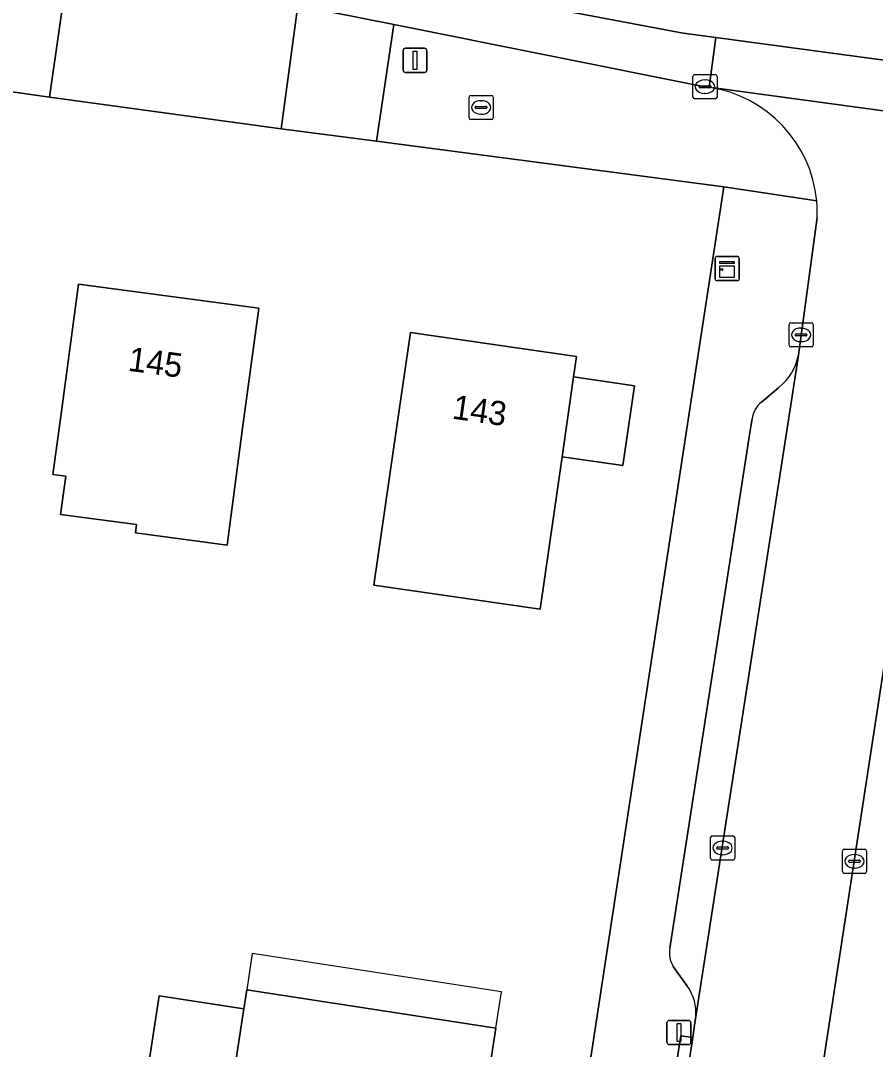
# Model space of a CAD drawing. Extents: x 161483 to 162250, y 379484 to 380833.
# Drawn here: x 162111.22 to 162146.57, y 380724.32 to 380766.86 of the extents above; entities that cross this region are included whole.
import ezdxf

# ---------------------------------------------------------------- set-up
doc = ezdxf.new("R2010")
doc.units = 0
for name, color, linetype in [('IMGEO_Brandkraan', 7, 'Continuous'), ('IMGEO_Erf', 7, 'Continuous'), ('IMGEO_Fietspad_gesloten', 7, 'Continuous'), ('IMGEO_Fietspad_open', 7, 'Continuous'), ('IMGEO_Kast', 7, 'Continuous'), ('IMGEO_Kolk', 7, 'Continuous'), ('IMGEO_Lichtmast', 7, 'Continuous'), ('IMGEO_Pand', 7, 'Continuous'), ('IMGEO_Pand_nummerreeks', 7, 'Continuous'), ('IMGEO_Pand_overbouw', 7, 'Continuous'), ('IMGEO_Parkeervlak_open', 7, 'Continuous'), ('IMGEO_Rijbaan_lokaal_gesloten', 7, 'Continuous'), ('IMGEO_Rijbaan_lokaal_open', 7, 'Continuous'), ('IMGEO_Voetpad_open', 7, 'Continuous')]:
    doc.layers.add(name, color=color, linetype=linetype)

msp = doc.modelspace()

# ---------------------------------------------------------------- linework, layer by layer
at = {"layer": 'IMGEO_Brandkraan'}
for p, q in [((162129.841, 380763.77), (162130.693, 380763.77)), ((162129.766, 380762.844), (162129.766, 380763.696)), ((162130.254, 380763.55), (162130.279, 380763.55)), ((162130.767, 380763.696), (162130.767, 380762.844)), ((162130.025, 380763.264), (162130.025, 380763.276)), ((162130.463, 380763.227), (162130.065, 380763.227)), ((162130.068, 380763.313), (162130.466, 380763.313)), ((162130.277, 380762.99), (162130.252, 380762.99)), ((162130.509, 380763.276), (162130.509, 380763.264)), ((162130.693, 380762.77), (162129.841, 380762.77))]:
    msp.add_line(p, q, dxfattribs=at)
for points in [[(162129.841, 380763.77), (162130.693, 380763.77)], [(162129.766, 380762.844), (162129.766, 380763.696)], [(162130.767, 380763.696), (162130.767, 380762.844)], [(162130.693, 380762.77), (162129.841, 380762.77)]]:
    msp.add_lwpolyline(points, dxfattribs=at)
for centre, radius, start, end in [((162129.843, 380763.694), 0.0765, 91.552, 178.448), ((162129.843, 380763.694), 0.0765, 91.552, 178.448), ((162130.691, 380763.694), 0.0765, 1.552, 88.448), ((162130.691, 380763.694), 0.0765, 1.552, 88.448), ((162130.065, 380763.273), 0.0403, 85.8775, 175.7526), ((162130.062, 380763.263), 0.0366, 178.938, 274.7102), ((162130.466, 380763.27), 0.043, 264.8664, 352.4533), ((162130.47, 380763.275), 0.0386, 1.7309, 96.639), ((162129.843, 380762.846), 0.0765, 181.552, 268.448), ((162129.843, 380762.846), 0.0765, 181.552, 268.448), ((162130.691, 380762.846), 0.0765, 271.552, 358.448), ((162130.691, 380762.846), 0.0765, 271.552, 358.448)]:
    msp.add_arc(centre, radius, start, end, dxfattribs=at)
for centre, major_axis, ratio, start_param, end_param in [((162130.253, 380763.27), (-0.387, 0.002), 0.722429, 4.712389, 7.853982), ((162130.278, 380763.27), (-0.39, 0.002), 0.717154, 1.570796, 4.712389)]:
    msp.add_ellipse(centre, major_axis=major_axis, ratio=ratio, start_param=start_param, end_param=end_param, dxfattribs=at)
at = {"layer": 'IMGEO_Erf'}
msp.add_lwpolyline([(162133.605, 380716.139), (162138.778, 380750), (162140.304, 380759.987), (162125.939, 380761.881), (162121.994, 380762.387), (162112.411, 380763.701), (162108.45, 380764.256), (162087.446, 380767.03)], dxfattribs=at)
for points in [[(162115.972, 380745.681), (162116.017, 380746.02), (162112.876, 380746.439), (162113.087, 380748.017), (162112.557, 380748.088), (162112.815, 380750), (162112.951, 380751.011), (162113.615, 380755.966), (162121.067, 380754.967), (162120.403, 380750.012), (162119.757, 380745.175)], [(162125.833, 380743.52), (162126.768, 380750), (162127.34, 380753.964), (162134.211, 380752.972), (162134.089, 380752.125), (162136.604, 380751.762), (162136.127, 380748.462), (162133.612, 380748.825), (162132.704, 380742.528)], [(162116.954, 380726.527), (162120.448, 380725.99), (162120.569, 380726.778), (162130.875, 380725.194), (162130.174, 380720.637), (162119.868, 380722.222), (162116.374, 380722.759)]]:
    msp.add_lwpolyline(points, close=True, dxfattribs=at)
at = {"layer": 'IMGEO_Fietspad_gesloten'}
msp.add_lwpolyline([(162155.313, 380764.1), (162139.976, 380766.161), (162139.7, 380764.105), (162155.035, 380762.03)], close=True, dxfattribs=at)
at = {"layer": 'IMGEO_Fietspad_open'}
msp.add_lwpolyline([(162082, 380773.982), (162090.414, 380772.833), (162103.563, 380771.053), (162105.995, 380770.702), (162108.893, 380770.206), (162109.295, 380770.138), (162113.227, 380769.38), (162121.37, 380767.728), (162122.685, 380767.488), (162126.662, 380766.696), (162139.522, 380764.129), (162139.7, 380764.105), (162139.976, 380766.161), (162138.618, 380766.344), (162118.907, 380770.062), (162108.19, 380772.217), (162093.056, 380774.264), (162086.162, 380775.288), (162081.643, 380775.785), (162056.903, 380777.191), (162056.354, 380777.224), (162034.971, 380780.165), (161944.816, 380792.342)], dxfattribs=at)
at = {"layer": 'IMGEO_Kast'}
for p, q in [((162139.939, 380756.183), (162139.939, 380757.024)), ((162139.939, 380757.024), (162139.939, 380756.183)), ((162140.014, 380757.108), (162140.855, 380757.108)), ((162140.855, 380757.108), (162140.014, 380757.108)), ((162140.939, 380757.033), (162140.939, 380756.192)), ((162140.939, 380756.192), (162140.939, 380757.033)), ((162140.864, 380756.108), (162140.023, 380756.108)), ((162140.023, 380756.108), (162140.864, 380756.108))]:
    msp.add_line(p, q, dxfattribs=at)
for points in [[(162140.134, 380756.898), (162140.734, 380756.898), (162140.734, 380756.813), (162140.134, 380756.813), (162140.134, 380756.898)], [(162140.134, 380756.723), (162140.734, 380756.723), (162140.734, 380756.234), (162140.134, 380756.234), (162140.134, 380756.723)]]:
    msp.add_lwpolyline(points, dxfattribs=at)
msp.add_circle((162140.218, 380756.572), 0.0377, dxfattribs=at)
for centre, start, end in [((162140.017, 380757.03), 92.4484, 184.2845), ((162140.017, 380757.03), 92.4484, 184.2845), ((162140.861, 380757.03), 2.4484, 94.2845), ((162140.861, 380757.03), 2.4484, 94.2845), ((162140.017, 380756.186), 182.4484, 274.2845), ((162140.017, 380756.186), 182.4484, 274.2845), ((162140.861, 380756.186), 272.4484, 4.2845), ((162140.861, 380756.186), 272.4484, 4.2845)]:
    msp.add_arc(centre, 0.0779, start, end, dxfattribs=at)
at = {"layer": 'IMGEO_Kolk'}
for p, q in [((162139.099, 380764.628), (162139.951, 380764.628)), ((162139.024, 380763.702), (162139.024, 380764.554)), ((162139.326, 380764.171), (162139.724, 380764.171)), ((162139.512, 380764.408), (162139.537, 380764.408)), ((162140.025, 380764.554), (162140.025, 380763.702)), ((162139.283, 380764.122), (162139.283, 380764.134)), ((162139.721, 380764.085), (162139.323, 380764.085)), ((162139.535, 380763.848), (162139.51, 380763.848)), ((162139.767, 380764.134), (162139.767, 380764.122)), ((162139.951, 380763.628), (162139.099, 380763.628)), ((162143, 380753.44), (162143, 380754.292)), ((162143.075, 380754.366), (162143.927, 380754.366)), ((162143.488, 380754.146), (162143.513, 380754.146)), ((162144.001, 380754.292), (162144.001, 380753.44)), ((162143.259, 380753.86), (162143.259, 380753.872)), ((162143.697, 380753.823), (162143.299, 380753.823)), ((162143.302, 380753.909), (162143.7, 380753.909)), ((162143.511, 380753.586), (162143.486, 380753.586)), ((162143.743, 380753.872), (162143.743, 380753.86)), ((162143.927, 380753.366), (162143.075, 380753.366)), ((162139.827, 380733.147), (162140.679, 380733.147)), ((162139.752, 380732.221), (162139.752, 380733.073)), ((162140.054, 380732.69), (162140.452, 380732.69)), ((162140.24, 380732.927), (162140.265, 380732.927)), ((162140.753, 380733.073), (162140.753, 380732.221)), ((162140.011, 380732.641), (162140.011, 380732.653)), ((162140.449, 380732.604), (162140.051, 380732.604)), ((162140.263, 380732.367), (162140.238, 380732.367)), ((162140.495, 380732.653), (162140.495, 380732.641)), ((162145.207, 380731.669), (162145.207, 380732.521)), ((162145.282, 380732.595), (162146.134, 380732.595)), ((162145.695, 380732.375), (162145.72, 380732.375)), ((162146.208, 380732.521), (162146.208, 380731.669)), ((162140.679, 380732.147), (162139.827, 380732.147)), ((162145.466, 380732.089), (162145.466, 380732.101)), ((162145.904, 380732.052), (162145.506, 380732.052)), ((162145.509, 380732.138), (162145.907, 380732.138)), ((162145.95, 380732.101), (162145.95, 380732.089)), ((162146.134, 380731.595), (162145.282, 380731.595)), ((162145.718, 380731.815), (162145.693, 380731.815))]:
    msp.add_line(p, q, dxfattribs=at)
for points in [[(162139.099, 380764.628), (162139.951, 380764.628)], [(162139.024, 380763.702), (162139.024, 380764.554)], [(162140.025, 380764.554), (162140.025, 380763.702)], [(162139.951, 380763.628), (162139.099, 380763.628)], [(162143, 380753.44), (162143, 380754.292)], [(162143.075, 380754.366), (162143.927, 380754.366)], [(162144.001, 380754.292), (162144.001, 380753.44)], [(162143.927, 380753.366), (162143.075, 380753.366)], [(162139.827, 380733.147), (162140.679, 380733.147)], [(162139.752, 380732.221), (162139.752, 380733.073)], [(162140.753, 380733.073), (162140.753, 380732.221)], [(162145.207, 380731.669), (162145.207, 380732.521)], [(162145.282, 380732.595), (162146.134, 380732.595)], [(162146.208, 380732.521), (162146.208, 380731.669)], [(162140.679, 380732.147), (162139.827, 380732.147)], [(162146.134, 380731.595), (162145.282, 380731.595)]]:
    msp.add_lwpolyline(points, dxfattribs=at)
for centre, radius, start, end in [((162139.101, 380764.552), 0.0765, 91.552, 178.448), ((162139.101, 380764.552), 0.0765, 91.552, 178.448), ((162139.949, 380764.552), 0.0765, 1.552, 88.448), ((162139.949, 380764.552), 0.0765, 1.552, 88.448), ((162139.323, 380764.131), 0.0403, 85.8775, 175.7526), ((162139.728, 380764.133), 0.0386, 1.7309, 96.639), ((162139.32, 380764.121), 0.0366, 178.938, 274.7102), ((162139.724, 380764.128), 0.043, 264.8664, 352.4533), ((162139.101, 380763.704), 0.0765, 181.552, 268.448), ((162139.101, 380763.704), 0.0765, 181.552, 268.448), ((162139.949, 380763.704), 0.0765, 271.552, 358.448), ((162139.949, 380763.704), 0.0765, 271.552, 358.448), ((162143.077, 380754.29), 0.0765, 91.552, 178.448), ((162143.077, 380754.29), 0.0765, 91.552, 178.448), ((162143.925, 380754.29), 0.0765, 1.552, 88.448), ((162143.925, 380754.29), 0.0765, 1.552, 88.448), ((162143.299, 380753.869), 0.0403, 85.8775, 175.7526), ((162143.296, 380753.859), 0.0366, 178.938, 274.7102), ((162143.7, 380753.866), 0.043, 264.8664, 352.4533), ((162143.704, 380753.871), 0.0386, 1.7309, 96.639), ((162143.077, 380753.442), 0.0765, 181.552, 268.448), ((162143.077, 380753.442), 0.0765, 181.552, 268.448), ((162143.925, 380753.442), 0.0765, 271.552, 358.448), ((162143.925, 380753.442), 0.0765, 271.552, 358.448), ((162139.829, 380733.071), 0.0765, 91.552, 178.448), ((162139.829, 380733.071), 0.0765, 91.552, 178.448), ((162140.677, 380733.071), 0.0765, 1.552, 88.448), ((162140.677, 380733.071), 0.0765, 1.552, 88.448), ((162140.051, 380732.65), 0.0403, 85.8775, 175.7526), ((162140.456, 380732.652), 0.0386, 1.7309, 96.639), ((162140.048, 380732.64), 0.0366, 178.938, 274.7102), ((162140.452, 380732.647), 0.043, 264.8664, 352.4533), ((162145.284, 380732.519), 0.0765, 91.552, 178.448), ((162145.284, 380732.519), 0.0765, 91.552, 178.448), ((162146.132, 380732.519), 0.0765, 1.552, 88.448), ((162146.132, 380732.519), 0.0765, 1.552, 88.448), ((162139.829, 380732.223), 0.0765, 181.552, 268.448), ((162139.829, 380732.223), 0.0765, 181.552, 268.448), ((162140.677, 380732.223), 0.0765, 271.552, 358.448), ((162140.677, 380732.223), 0.0765, 271.552, 358.448), ((162145.506, 380732.098), 0.0403, 85.8775, 175.7526), ((162145.503, 380732.088), 0.0366, 178.938, 274.7102), ((162145.907, 380732.095), 0.043, 264.8664, 352.4533), ((162145.911, 380732.1), 0.0386, 1.7309, 96.639), ((162145.284, 380731.671), 0.0765, 181.552, 268.448), ((162145.284, 380731.671), 0.0765, 181.552, 268.448), ((162146.132, 380731.671), 0.0765, 271.552, 358.448), ((162146.132, 380731.671), 0.0765, 271.552, 358.448)]:
    msp.add_arc(centre, radius, start, end, dxfattribs=at)
for centre, major_axis, ratio, start_param, end_param in [((162139.511, 380764.128), (-0.387, 0.002), 0.722429, 4.712389, 7.853982), ((162139.536, 380764.128), (-0.39, 0.002), 0.717154, 1.570796, 4.712389), ((162143.487, 380753.866), (-0.387, 0.002), 0.722429, 4.712389, 7.853982), ((162143.512, 380753.866), (-0.39, 0.002), 0.717154, 1.570796, 4.712389), ((162140.239, 380732.647), (-0.387, 0.002), 0.722429, 4.712389, 7.853982), ((162140.264, 380732.647), (-0.39, 0.002), 0.717154, 1.570796, 4.712389), ((162145.694, 380732.095), (-0.387, 0.002), 0.722429, 4.712389, 7.853982), ((162145.719, 380732.095), (-0.39, 0.002), 0.717154, 1.570796, 4.712389)]:
    msp.add_ellipse(centre, major_axis=major_axis, ratio=ratio, start_param=start_param, end_param=end_param, dxfattribs=at)
at = {"layer": 'IMGEO_Lichtmast'}
for p, q in [((162127.037, 380764.817), (162127.037, 380765.617)), ((162127.037, 380765.617), (162127.037, 380764.817)), ((162127.137, 380765.717), (162127.927, 380765.717)), ((162127.927, 380765.717), (162127.137, 380765.717)), ((162128.027, 380765.617), (162128.027, 380764.817)), ((162128.027, 380764.817), (162128.027, 380765.617)), ((162127.927, 380764.717), (162127.137, 380764.717)), ((162127.137, 380764.717), (162127.927, 380764.717)), ((162138.052, 380725.516), (162138.842, 380725.516)), ((162138.842, 380725.516), (162138.052, 380725.516)), ((162137.952, 380724.616), (162137.952, 380725.416)), ((162137.952, 380725.416), (162137.952, 380724.616)), ((162138.942, 380725.416), (162138.942, 380724.616)), ((162138.942, 380724.616), (162138.942, 380725.416)), ((162138.842, 380724.516), (162138.052, 380724.516)), ((162138.052, 380724.516), (162138.842, 380724.516))]:
    msp.add_line(p, q, dxfattribs=at)
for points in [[(162127.457, 380765.592), (162127.607, 380765.592), (162127.607, 380764.842), (162127.457, 380764.842), (162127.457, 380765.592)], [(162138.372, 380725.391), (162138.522, 380725.391), (162138.522, 380724.641), (162138.372, 380724.641), (162138.372, 380725.391)]]:
    msp.add_lwpolyline(points, dxfattribs=at)
for centre, start, end in [((162127.137, 380765.617), 90, 180), ((162127.137, 380765.617), 90, 180), ((162127.927, 380765.617), 0, 90), ((162127.927, 380765.617), 360, 90), ((162127.137, 380764.817), 180, 270), ((162127.137, 380764.817), 180, 270), ((162127.927, 380764.817), 270, 0), ((162127.927, 380764.817), 270, 0), ((162138.052, 380725.416), 90, 180), ((162138.052, 380725.416), 90, 180), ((162138.842, 380725.416), 0, 90), ((162138.842, 380725.416), 360, 90), ((162138.052, 380724.616), 180, 270), ((162138.052, 380724.616), 180, 270), ((162138.842, 380724.616), 270, 0), ((162138.842, 380724.616), 270, 0)]:
    msp.add_arc(centre, 0.1, start, end, dxfattribs=at)
at = {"layer": 'IMGEO_Pand'}
for points in [[(162116.017, 380746.02), (162115.972, 380745.681), (162119.757, 380745.175), (162120.403, 380750.012), (162121.067, 380754.967), (162113.615, 380755.966), (162112.951, 380751.011), (162112.815, 380750), (162112.557, 380748.088), (162113.087, 380748.017), (162112.876, 380746.439)], [(162133.612, 380748.825), (162134.089, 380752.125), (162134.211, 380752.972), (162127.34, 380753.964), (162126.768, 380750), (162125.833, 380743.52), (162132.704, 380742.528)], [(162134.089, 380752.125), (162133.612, 380748.825), (162136.127, 380748.462), (162136.604, 380751.762)], [(162130.875, 380725.194), (162120.569, 380726.778), (162120.448, 380725.99), (162119.868, 380722.222), (162130.174, 380720.637)], [(162120.448, 380725.99), (162116.954, 380726.527), (162116.374, 380722.759), (162119.868, 380722.222)]]:
    msp.add_lwpolyline(points, close=True, dxfattribs=at)
at = {"layer": 'IMGEO_Pand_overbouw'}
msp.add_lwpolyline([(162120.8, 380728.283), (162120.569, 380726.778), (162130.875, 380725.194), (162131.106, 380726.698)], close=True, dxfattribs=at)
at = {"layer": 'IMGEO_Parkeervlak_open'}
for points in [[(162139.145, 380725.673), (162142.919, 380750), (162143.388, 380753.025)], [(162142.581, 380751.693), (162141.857, 380751.081)], [(162141.475, 380750.39), (162141.414, 380750), (162138.076, 380728.505)], [(162138.213, 380727.75), (162138.802, 380726.918)]]:
    msp.add_lwpolyline(points, dxfattribs=at)
for centre, radius, start, end in [((162141.234, 380753.42), 2.19, 307.9619, 349.6184), ((162142.51, 380750.269), 1.042, 128.8088, 173.3216), ((162139.039, 380728.29), 0.986, 167.3927, 213.1769), ((162137.276, 380725.828), 1.876, 355.2689, 35.537)]:
    msp.add_arc(centre, radius, start, end, dxfattribs=at)
at = {"layer": 'IMGEO_Rijbaan_lokaal_gesloten'}
msp.add_lwpolyline([(161833.402, 380807.634), (161845.075, 380805.921), (161887.22, 380800.191), (161944.816, 380792.342), (162034.971, 380780.165), (162056.354, 380777.224), (162056.903, 380777.191), (162081.643, 380775.785), (162086.162, 380775.288), (162093.056, 380774.264), (162108.19, 380772.217), (162118.907, 380770.062), (162138.618, 380766.344), (162139.976, 380766.161), (162155.313, 380764.1), (162157.657, 380763.785), (162175.214, 380761.306), (162198.829, 380757.994), (162207.5, 380757.078), (162216.737, 380756.638)], dxfattribs=at)
at = {"layer": 'IMGEO_Rijbaan_lokaal_open'}
for points in [[(162155.035, 380762.03), (162139.7, 380764.105)], [(162144.167, 380758.722), (162143.388, 380753.025), (162142.919, 380750), (162139.145, 380725.673), (162139.105, 380725.415), (162139.024, 380724.806), (162137.671, 380716.171), (162135.538, 380702.164), (162140.937, 380701.405), (162143.182, 380715.895), (162144.399, 380723.648), (162148.444, 380750)]]:
    msp.add_lwpolyline(points, dxfattribs=at)
for centre, radius, start, end in [((162138.907, 380758.902), 5.264, 5.4881, 81.3303), ((162139.094, 380758.908), 5.077, 357.9022, 5.62)]:
    msp.add_arc(centre, radius, start, end, dxfattribs=at)
at = {"layer": 'IMGEO_Voetpad_open'}
for points in [[(162112.411, 380763.701), (162113.227, 380769.38), (162109.295, 380770.138), (162108.45, 380764.256)], [(162121.994, 380762.387), (162122.685, 380767.488), (162121.37, 380767.728), (162113.227, 380769.38), (162112.411, 380763.701)], [(162125.939, 380761.881), (162126.662, 380766.696), (162122.685, 380767.488), (162121.994, 380762.387)], [(162139.024, 380724.806), (162138.531, 380724.883), (162137.178, 380716.248), (162137.671, 380716.171)]]:
    msp.add_lwpolyline(points, close=True, dxfattribs=at)
for points in [[(162139.7, 380764.105), (162139.522, 380764.129), (162126.662, 380766.696), (162125.939, 380761.881), (162140.304, 380759.987), (162144.146, 380759.405)], [(162144.146, 380759.405), (162140.304, 380759.987), (162138.778, 380750), (162133.605, 380716.139), (162129.827, 380691.875), (162129.355, 380688.847)], [(162143.388, 380753.025), (162144.167, 380758.722)], [(162149.572, 380757.336), (162148.444, 380750), (162144.399, 380723.648), (162144.892, 380723.571), (162143.675, 380715.818), (162143.182, 380715.895), (162140.937, 380701.405), (162140.517, 380698.694), (162139.304, 380690.868), (162139.798, 380690.792), (162139.247, 380687.221), (162138.753, 380687.297), (162130.113, 380630.707), (162130.012, 380630.045), (162129.701, 380628.045), (162123.558, 380588.489), (162124.052, 380588.415), (162123.504, 380584.802), (162123.01, 380584.876), (162120.667, 380569.693), (162120.252, 380567.006), (162118.66, 380556.689)], [(162141.857, 380751.081), (162142.581, 380751.693)], [(162138.076, 380728.505), (162141.414, 380750), (162141.475, 380750.39)], [(162138.802, 380726.918), (162138.213, 380727.75)], [(162135.128, 380699.472), (162135.538, 380702.164), (162137.671, 380716.171), (162137.178, 380716.248), (162138.531, 380724.883), (162139.024, 380724.806), (162139.105, 380725.415), (162139.145, 380725.673)]]:
    msp.add_lwpolyline(points, dxfattribs=at)
for centre, radius, start, end in [((162138.907, 380758.902), 5.264, 5.4881, 81.3303), ((162139.094, 380758.908), 5.077, 357.9022, 5.62), ((162141.234, 380753.42), 2.19, 307.9619, 349.6184), ((162142.51, 380750.269), 1.042, 128.8088, 173.3216), ((162139.039, 380728.29), 0.986, 167.3927, 213.1769), ((162137.276, 380725.828), 1.876, 355.2689, 35.537)]:
    msp.add_arc(centre, radius, start, end, dxfattribs=at)

# ---------------------------------------------------------------- texts
at = {"layer": 'IMGEO_Pand_nummerreeks'}
for s, rotation, p in [('145', 352.3646, (162115.629, 380752.386)), ('143', 351.7838, (162129.032, 380750.406))]:
    msp.add_text(s, height=1, rotation=rotation, dxfattribs=at).set_placement(p)

doc.saveas('drawing.dxf')
